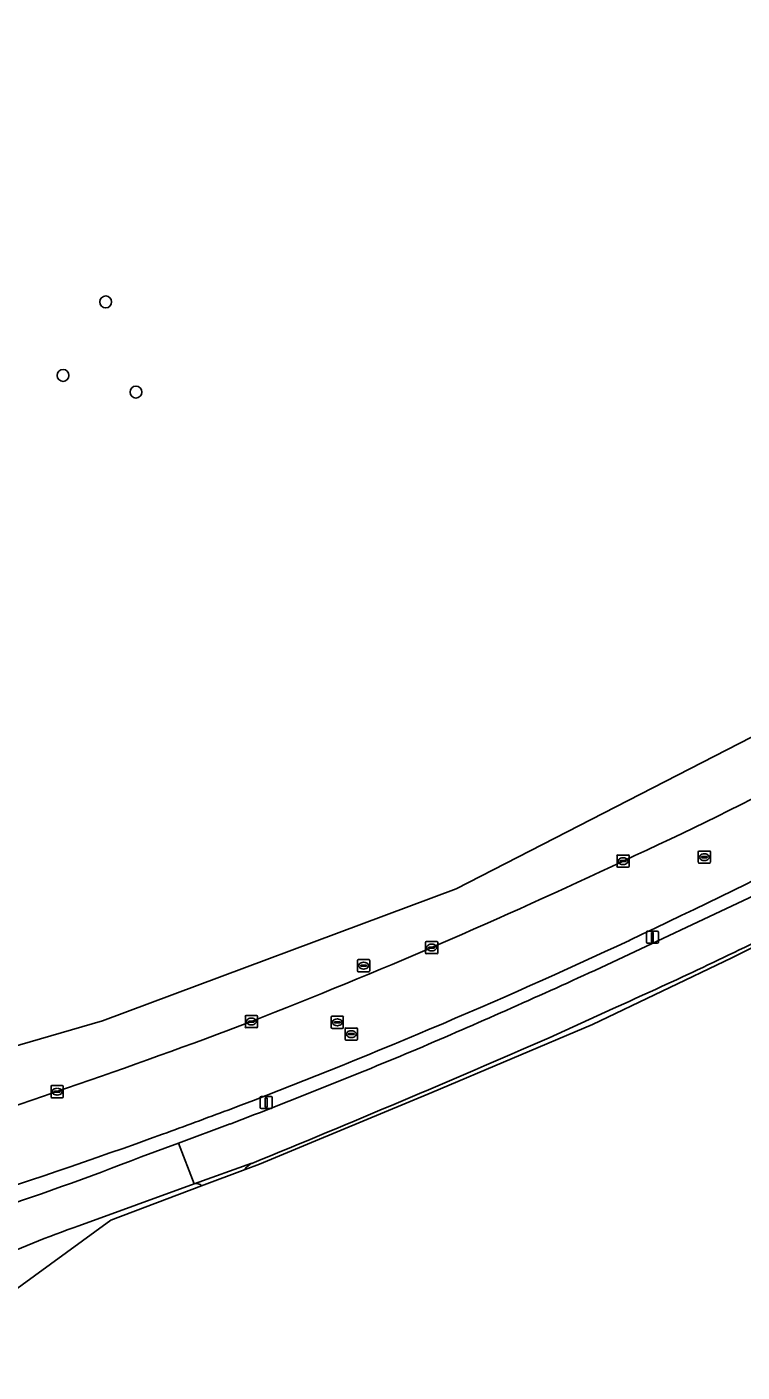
# Model space of a CAD drawing. Extents: x 154324 to 155744, y 382937 to 384188.
# Drawn here: x 155455.3 to 155514.2, y 383506.6 to 383617.3 of the extents above; entities that cross this region are included whole.
import ezdxf

# ---------------------------------------------------------------- set-up
doc = ezdxf.new("R2010")
doc.units = 0
for name, color, linetype in [('IMGEO_Berm_groen', 7, 'Continuous'), ('IMGEO_Boom', 7, 'Continuous'), ('IMGEO_Brandkraan', 7, 'Continuous'), ('IMGEO_Fietspad_gesloten', 7, 'Continuous'), ('IMGEO_Groenvoorziening', 7, 'Continuous'), ('IMGEO_Kolk', 7, 'Continuous'), ('IMGEO_Lichtmast', 7, 'Continuous'), ('IMGEO_Loofbos', 7, 'Continuous'), ('IMGEO_Rijbaan_lokaal_gesloten', 7, 'Continuous'), ('IMGEO_Rioolput', 7, 'Continuous')]:
    doc.layers.add(name, color=color, linetype=linetype)

msp = doc.modelspace()

# ---------------------------------------------------------------- linework, layer by layer
at = {"layer": 'IMGEO_Berm_groen'}
for points in [[(155633.77, 383644.13), (155632.06, 383646.95), (155597.44, 383611.33), (155576.79, 383595.66), (155549.77, 383579.16), (155547.78, 383587.37), (155534.76, 383581.23), (155533.85, 383571.45), (155530.12, 383566.64), (155490.65, 383546.37), (155461.56, 383535.51), (155442, 383529.84), (155428.36, 383526.35), (155427.32, 383530.62), (155422.92, 383530.38), (155423.08, 383528.3)], [(155502.06, 383539.66), (155515.71, 383546.08)], [(155464.75, 383524.32), (155467.83, 383525.46), (155472.06, 383527.03)], [(155440.48, 383506.61), (155446.12, 383509.5), (155452.63, 383512.01), (155453.64, 383512.82), (155462.24, 383519.12), (155469.72, 383521.94)], [(155469.11, 383522.09), (155459.62, 383518.64)]]:
    msp.add_lwpolyline(points, dxfattribs=at)
for centre, radius, start, end in [((155280.6, 384019.13), 527.11, 295.1844, 303.4312), ((155378.48, 383823.07), 301.93, 294.649, 301.1458), ((155298.73, 383982.95), 480.53, 291.3685, 295.3408), ((155299.66, 383981.9), 485.32, 290.7867, 295.0189), ((155240.47, 384110.01), 627.48, 293.17974, 294.63815), ((155284.9, 384034.12), 533.25, 287.2751, 290.7484), ((155260.87, 384077.37), 589.48, 290.99424, 292.60601), ((155301.71, 383979.42), 482.27, 289.9814, 290.6635), ((155299.2, 383989.36), 492.47, 285.5815, 289.8604), ((155375.61, 383752.96), 245.4, 288.0333, 291.2986), ((155469.27, 383521.43), 0.686, 48.1898, 103.2258), ((155490.07, 383431.47), 92.34, 109.2556, 119.2808)]:
    msp.add_arc(centre, radius, start, end, dxfattribs=at)
at = {"layer": 'IMGEO_Boom'}
for centre in [(155461.83, 383594.65), (155458.32, 383588.6), (155464.32, 383587.23)]:
    msp.add_circle(centre, 0.489, dxfattribs=at)
at = {"layer": 'IMGEO_Brandkraan'}
for p, q in [((155482.55, 383539.62), (155482.55, 383540.47)), ((155482.62, 383540.55), (155483.48, 383540.55)), ((155482.81, 383540.04), (155482.81, 383540.05)), ((155482.85, 383540.09), (155483.25, 383540.09)), ((155483.25, 383540), (155482.85, 383540)), ((155483.04, 383540.33), (155483.06, 383540.33)), ((155483.29, 383540.05), (155483.29, 383540.04)), ((155483.55, 383540.47), (155483.55, 383539.62)), ((155483.48, 383539.55), (155482.62, 383539.55)), ((155483.06, 383539.77), (155483.04, 383539.77))]:
    msp.add_line(p, q, dxfattribs=at)
for points in [[(155482.55, 383539.62), (155482.55, 383540.47)], [(155482.62, 383540.55), (155483.48, 383540.55)], [(155483.55, 383540.47), (155483.55, 383539.62)], [(155483.48, 383539.55), (155482.62, 383539.55)]]:
    msp.add_lwpolyline(points, dxfattribs=at)
for centre, radius, start, end in [((155482.63, 383540.47), 0.0765, 91.552, 178.448), ((155482.63, 383540.47), 0.0765, 91.552, 178.448), ((155482.85, 383540.05), 0.0403, 85.8775, 175.7526), ((155482.85, 383540.04), 0.0366, 178.938, 274.7102), ((155483.25, 383540.05), 0.0386, 1.7309, 96.639), ((155483.25, 383540.05), 0.043, 264.8664, 352.4533), ((155483.47, 383540.47), 0.0765, 1.552, 88.448), ((155483.47, 383540.47), 0.0765, 1.552, 88.448), ((155482.63, 383539.62), 0.0765, 181.552, 268.448), ((155482.63, 383539.62), 0.0765, 181.552, 268.448), ((155483.47, 383539.62), 0.0765, 271.552, 358.448), ((155483.47, 383539.62), 0.0765, 271.552, 358.448)]:
    msp.add_arc(centre, radius, start, end, dxfattribs=at)
for centre, major_axis, ratio, start_param, end_param in [((155483.04, 383540.05), (-0.387, 0.002), 0.722429, 4.712389, 7.853982), ((155483.06, 383540.05), (-0.39, 0.002), 0.717154, 1.570796, 4.712389)]:
    msp.add_ellipse(centre, major_axis=major_axis, ratio=ratio, start_param=start_param, end_param=end_param, dxfattribs=at)
at = {"layer": 'IMGEO_Fietspad_gesloten'}
for points in [[(155515.71, 383546.08), (155502.06, 383539.66)], [(155498.3, 383534.11), (155503.58, 383536.53)], [(155472.06, 383527.03), (155467.83, 383525.46), (155469.11, 383522.09), (155473.85, 383523.79)], [(155459.62, 383518.64), (155469.11, 383522.09), (155467.83, 383525.46), (155464.75, 383524.32)], [(155473.85, 383523.79), (155469.11, 383522.09)], [(155469.72, 383521.94), (155473.31, 383523.29), (155473.31, 383523.33)]]:
    msp.add_lwpolyline(points, dxfattribs=at)
for centre, radius, start, end in [((155346.75, 383888.18), 385.04, 294.037, 296.3044), ((155240.47, 384110.01), 627.48, 293.17974, 294.63815), ((155260.87, 384077.37), 589.48, 290.99424, 292.60601), ((155045.48, 384572.63), 1132.95, 292.21619, 293.55855), ((155375.61, 383752.96), 245.4, 288.0333, 291.2986), ((155474.57, 383522.4), 1.57, 117.3302, 143.5401), ((155469.27, 383521.43), 0.686, 48.1898, 103.2258), ((155490.07, 383431.47), 92.34, 109.2556, 119.2808)]:
    msp.add_arc(centre, radius, start, end, dxfattribs=at)
at = {"layer": 'IMGEO_Groenvoorziening'}
for points in [[(155473.31, 383523.33), (155473.31, 383523.29), (155474.47, 383523.72), (155479.09, 383525.64), (155488.65, 383529.61), (155501.87, 383535.2), (155513.35, 383540.7), (155528.01, 383548.03), (155540.07, 383554.3), (155551.64, 383560.96), (155562.25, 383567.42), (155572.4, 383573.81), (155578.55, 383577.91), (155598.28, 383592.77), (155605.24, 383599.35)], [(155503.58, 383536.53), (155498.3, 383534.11)]]:
    msp.add_lwpolyline(points, dxfattribs=at)
for centre, radius, start, end in [((155346.75, 383888.18), 385.04, 294.037, 296.3044), ((155045.48, 384572.63), 1132.95, 292.21619, 293.55855), ((155474.57, 383522.4), 1.57, 117.3302, 143.5401)]:
    msp.add_arc(centre, radius, start, end, dxfattribs=at)
at = {"layer": 'IMGEO_Kolk'}
for p, q in [((155503.9, 383548.23), (155503.9, 383549.08)), ((155503.97, 383549.15), (155504.82, 383549.15)), ((155504.2, 383548.7), (155504.6, 383548.7)), ((155504.38, 383548.93), (155504.41, 383548.93)), ((155504.9, 383549.08), (155504.9, 383548.23)), ((155504.82, 383548.15), (155503.97, 383548.15)), ((155504.15, 383548.65), (155504.15, 383548.66)), ((155504.59, 383548.61), (155504.19, 383548.61)), ((155504.41, 383548.37), (155504.38, 383548.37)), ((155504.64, 383548.66), (155504.64, 383548.65)), ((155488.22, 383542.04), (155489.07, 383542.04)), ((155488.15, 383541.11), (155488.15, 383541.96)), ((155489.07, 383541.04), (155488.22, 383541.04)), ((155488.4, 383541.53), (155488.4, 383541.54)), ((155488.84, 383541.49), (155488.44, 383541.49)), ((155488.45, 383541.58), (155488.85, 383541.58)), ((155488.63, 383541.82), (155488.66, 383541.82)), ((155488.66, 383541.26), (155488.63, 383541.26)), ((155488.89, 383541.54), (155488.89, 383541.53)), ((155489.15, 383541.96), (155489.15, 383541.11)), ((155473.32, 383535.02), (155473.32, 383535.88)), ((155473.39, 383535.95), (155474.24, 383535.95)), ((155473.58, 383535.44), (155473.58, 383535.46)), ((155473.62, 383535.49), (155474.02, 383535.49)), ((155474.01, 383535.41), (155473.62, 383535.41)), ((155473.81, 383535.73), (155473.83, 383535.73)), ((155474.06, 383535.46), (155474.06, 383535.44)), ((155474.32, 383535.88), (155474.32, 383535.02)), ((155474.24, 383534.95), (155473.39, 383534.95)), ((155473.83, 383535.17), (155473.8, 383535.17)), ((155457.34, 383529.26), (155457.34, 383530.11)), ((155457.41, 383530.19), (155458.26, 383530.19)), ((155457.83, 383529.96), (155457.85, 383529.96)), ((155458.34, 383530.11), (155458.34, 383529.26)), ((155458.26, 383529.18), (155457.41, 383529.18)), ((155457.6, 383529.68), (155457.6, 383529.69)), ((155457.64, 383529.73), (155458.04, 383529.73)), ((155458.03, 383529.64), (155457.64, 383529.64)), ((155457.85, 383529.41), (155457.82, 383529.41)), ((155458.08, 383529.69), (155458.08, 383529.68))]:
    msp.add_line(p, q, dxfattribs=at)
for points in [[(155503.9, 383548.23), (155503.9, 383549.08)], [(155503.97, 383549.15), (155504.82, 383549.15)], [(155504.9, 383549.08), (155504.9, 383548.23)], [(155504.82, 383548.15), (155503.97, 383548.15)], [(155488.22, 383542.04), (155489.07, 383542.04)], [(155488.15, 383541.11), (155488.15, 383541.96)], [(155489.07, 383541.04), (155488.22, 383541.04)], [(155489.15, 383541.96), (155489.15, 383541.11)], [(155473.32, 383535.02), (155473.32, 383535.88)], [(155473.39, 383535.95), (155474.24, 383535.95)], [(155474.32, 383535.88), (155474.32, 383535.02)], [(155474.24, 383534.95), (155473.39, 383534.95)], [(155457.34, 383529.26), (155457.34, 383530.11)], [(155457.41, 383530.19), (155458.26, 383530.19)], [(155458.34, 383530.11), (155458.34, 383529.26)], [(155458.26, 383529.18), (155457.41, 383529.18)]]:
    msp.add_lwpolyline(points, dxfattribs=at)
for centre, radius, start, end in [((155503.97, 383549.08), 0.0765, 91.552, 178.448), ((155503.97, 383549.08), 0.0765, 91.552, 178.448), ((155504.2, 383548.66), 0.0403, 85.8775, 175.7526), ((155504.6, 383548.66), 0.0386, 1.7309, 96.639), ((155504.82, 383549.08), 0.0765, 1.552, 88.448), ((155504.82, 383549.08), 0.0765, 1.552, 88.448), ((155503.97, 383548.23), 0.0765, 181.552, 268.448), ((155503.97, 383548.23), 0.0765, 181.552, 268.448), ((155504.19, 383548.65), 0.0366, 178.938, 274.7102), ((155504.6, 383548.65), 0.043, 264.8664, 352.4533), ((155504.82, 383548.23), 0.0765, 271.552, 358.448), ((155504.82, 383548.23), 0.0765, 271.552, 358.448), ((155488.22, 383541.96), 0.0765, 91.552, 178.448), ((155488.22, 383541.96), 0.0765, 91.552, 178.448), ((155489.07, 383541.96), 0.0765, 1.552, 88.448), ((155489.07, 383541.96), 0.0765, 1.552, 88.448), ((155488.22, 383541.11), 0.0765, 181.552, 268.448), ((155488.22, 383541.11), 0.0765, 181.552, 268.448), ((155488.45, 383541.54), 0.0403, 85.8775, 175.7526), ((155488.44, 383541.53), 0.0366, 178.938, 274.7102), ((155488.85, 383541.54), 0.043, 264.8664, 352.4533), ((155488.85, 383541.54), 0.0386, 1.7309, 96.639), ((155489.07, 383541.11), 0.0765, 271.552, 358.448), ((155489.07, 383541.11), 0.0765, 271.552, 358.448), ((155473.39, 383535.87), 0.0765, 91.552, 178.448), ((155473.39, 383535.87), 0.0765, 91.552, 178.448), ((155473.62, 383535.45), 0.0403, 85.8775, 175.7526), ((155473.61, 383535.44), 0.0366, 178.938, 274.7102), ((155474.02, 383535.45), 0.043, 264.8664, 352.4533), ((155474.02, 383535.45), 0.0386, 1.7309, 96.639), ((155474.24, 383535.87), 0.0765, 1.552, 88.448), ((155474.24, 383535.87), 0.0765, 1.552, 88.448), ((155473.39, 383535.02), 0.0765, 181.552, 268.448), ((155473.39, 383535.02), 0.0765, 181.552, 268.448), ((155474.24, 383535.02), 0.0765, 271.552, 358.448), ((155474.24, 383535.02), 0.0765, 271.552, 358.448), ((155457.41, 383530.11), 0.0765, 91.552, 178.448), ((155457.41, 383530.11), 0.0765, 91.552, 178.448), ((155458.26, 383530.11), 0.0765, 1.552, 88.448), ((155458.26, 383530.11), 0.0765, 1.552, 88.448), ((155457.41, 383529.26), 0.0765, 181.552, 268.448), ((155457.41, 383529.26), 0.0765, 181.552, 268.448), ((155457.64, 383529.69), 0.0403, 85.8775, 175.7526), ((155457.63, 383529.68), 0.0366, 178.938, 274.7102), ((155458.04, 383529.68), 0.043, 264.8664, 352.4533), ((155458.04, 383529.69), 0.0386, 1.7309, 96.639), ((155458.26, 383529.26), 0.0765, 271.552, 358.448), ((155458.26, 383529.26), 0.0765, 271.552, 358.448)]:
    msp.add_arc(centre, radius, start, end, dxfattribs=at)
for centre, major_axis, ratio, start_param, end_param in [((155504.38, 383548.65), (-0.387, 0.002), 0.722429, 4.712389, 7.853982), ((155504.41, 383548.65), (-0.39, 0.002), 0.717154, 1.570796, 4.712389), ((155488.63, 383541.54), (-0.387, 0.002), 0.722429, 4.712389, 7.853982), ((155488.66, 383541.54), (-0.39, 0.002), 0.717154, 1.570796, 4.712389), ((155473.8, 383535.45), (-0.387, 0.002), 0.722429, 4.712389, 7.853982), ((155473.83, 383535.45), (-0.39, 0.002), 0.717154, 1.570796, 4.712389), ((155457.82, 383529.68), (-0.387, 0.002), 0.722429, 4.712389, 7.853982), ((155457.85, 383529.68), (-0.39, 0.002), 0.717154, 1.570796, 4.712389)]:
    msp.add_ellipse(centre, major_axis=major_axis, ratio=ratio, start_param=start_param, end_param=end_param, dxfattribs=at)
at = {"layer": 'IMGEO_Lichtmast'}
for p, q in [((155506.31, 383541.99), (155506.31, 383542.79)), ((155506.31, 383542.79), (155506.31, 383541.99)), ((155506.41, 383542.89), (155507.2, 383542.89)), ((155507.2, 383542.89), (155506.41, 383542.89)), ((155507.3, 383542.79), (155507.3, 383541.99)), ((155507.3, 383541.99), (155507.3, 383542.79)), ((155507.2, 383541.89), (155506.41, 383541.89)), ((155506.41, 383541.89), (155507.2, 383541.89)), ((155474.54, 383528.39), (155474.54, 383529.19)), ((155474.54, 383529.19), (155474.54, 383528.39)), ((155474.64, 383529.29), (155475.43, 383529.29)), ((155475.43, 383529.29), (155474.64, 383529.29)), ((155475.53, 383529.19), (155475.53, 383528.39)), ((155475.53, 383528.39), (155475.53, 383529.19)), ((155475.43, 383528.29), (155474.64, 383528.29)), ((155474.64, 383528.29), (155475.43, 383528.29))]:
    msp.add_line(p, q, dxfattribs=at)
for points in [[(155506.73, 383542.77), (155506.88, 383542.77), (155506.88, 383542.02), (155506.73, 383542.02), (155506.73, 383542.77)], [(155474.96, 383529.16), (155475.11, 383529.16), (155475.11, 383528.41), (155474.96, 383528.41), (155474.96, 383529.16)]]:
    msp.add_lwpolyline(points, dxfattribs=at)
for centre, start, end in [((155506.41, 383542.79), 90, 180), ((155506.41, 383542.79), 90, 180), ((155507.2, 383542.79), 0, 90), ((155507.2, 383542.79), 360, 90), ((155506.41, 383541.99), 180, 270), ((155506.41, 383541.99), 180, 270), ((155507.2, 383541.99), 270, 0), ((155507.2, 383541.99), 270, 0), ((155474.64, 383529.19), 90, 180), ((155474.64, 383529.19), 90, 180), ((155475.43, 383529.19), 0, 90), ((155475.43, 383529.19), 360, 90), ((155474.64, 383528.39), 180, 270), ((155474.64, 383528.39), 180, 270), ((155475.43, 383528.39), 270, 0), ((155475.43, 383528.39), 270, 0)]:
    msp.add_arc(centre, 0.1, start, end, dxfattribs=at)
at = {"layer": 'IMGEO_Loofbos'}
msp.add_lwpolyline([(155421.87, 383542.62), (155422.92, 383530.38), (155427.32, 383530.62), (155428.36, 383526.35), (155442, 383529.84), (155461.56, 383535.51), (155490.65, 383546.37), (155530.12, 383566.64), (155533.85, 383571.45), (155534.76, 383581.23), (155547.78, 383587.37), (155549.77, 383579.16), (155576.79, 383595.66), (155597.44, 383611.33), (155632.06, 383646.95)], dxfattribs=at)
at = {"layer": 'IMGEO_Rijbaan_lokaal_gesloten'}
for centre, radius, start, end in [((155280.6, 384019.13), 527.11, 295.1844, 303.4312), ((155378.48, 383823.07), 301.93, 294.649, 301.1458), ((155298.73, 383982.95), 480.53, 291.3685, 295.3408), ((155299.66, 383981.9), 485.32, 290.7867, 295.0189), ((155284.9, 384034.12), 533.25, 287.2751, 290.7484), ((155301.71, 383979.42), 482.27, 289.9814, 290.6635), ((155299.2, 383989.36), 492.47, 285.5815, 289.8604)]:
    msp.add_arc(centre, radius, start, end, dxfattribs=at)
at = {"layer": 'IMGEO_Rioolput'}
for p, q in [((155510.58, 383548.55), (155510.58, 383549.4)), ((155510.66, 383549.47), (155511.51, 383549.47)), ((155510.84, 383548.97), (155510.84, 383548.98)), ((155510.88, 383549.02), (155511.28, 383549.02)), ((155511.28, 383548.93), (155510.88, 383548.93)), ((155511.07, 383549.25), (155511.1, 383549.25)), ((155511.09, 383548.69), (155511.07, 383548.69)), ((155511.33, 383548.98), (155511.33, 383548.97)), ((155511.58, 383549.4), (155511.58, 383548.55)), ((155511.51, 383548.47), (155510.66, 383548.47)), ((155480.38, 383534.96), (155480.38, 383535.82)), ((155480.46, 383535.89), (155481.31, 383535.89)), ((155480.64, 383535.38), (155480.64, 383535.4)), ((155480.68, 383535.43), (155481.08, 383535.43)), ((155480.87, 383535.67), (155480.9, 383535.67)), ((155481.13, 383535.4), (155481.13, 383535.38)), ((155481.38, 383535.82), (155481.38, 383534.96)), ((155481.31, 383534.89), (155480.46, 383534.89)), ((155481.08, 383535.35), (155480.68, 383535.35)), ((155480.89, 383535.11), (155480.87, 383535.11)), ((155481.54, 383533.99), (155481.54, 383534.85)), ((155481.61, 383534.92), (155482.46, 383534.92)), ((155481.79, 383534.41), (155481.79, 383534.43)), ((155482.23, 383534.38), (155481.83, 383534.38)), ((155481.84, 383534.46), (155482.23, 383534.46)), ((155482.02, 383534.7), (155482.05, 383534.7)), ((155482.28, 383534.43), (155482.28, 383534.41)), ((155482.54, 383534.85), (155482.54, 383533.99)), ((155482.46, 383533.92), (155481.61, 383533.92)), ((155482.05, 383534.14), (155482.02, 383534.14))]:
    msp.add_line(p, q, dxfattribs=at)
for points in [[(155510.58, 383548.55), (155510.58, 383549.4)], [(155510.66, 383549.47), (155511.51, 383549.47)], [(155511.58, 383549.4), (155511.58, 383548.55)], [(155511.51, 383548.47), (155510.66, 383548.47)], [(155480.38, 383534.96), (155480.38, 383535.82)], [(155480.46, 383535.89), (155481.31, 383535.89)], [(155481.38, 383535.82), (155481.38, 383534.96)], [(155481.31, 383534.89), (155480.46, 383534.89)], [(155481.54, 383533.99), (155481.54, 383534.85)], [(155481.61, 383534.92), (155482.46, 383534.92)], [(155482.54, 383534.85), (155482.54, 383533.99)], [(155482.46, 383533.92), (155481.61, 383533.92)]]:
    msp.add_lwpolyline(points, dxfattribs=at)
for centre, radius, start, end in [((155510.66, 383549.4), 0.0765, 91.552, 178.448), ((155510.66, 383549.4), 0.0765, 91.552, 178.448), ((155510.88, 383548.98), 0.0403, 85.8775, 175.7526), ((155510.88, 383548.97), 0.0366, 178.938, 274.7102), ((155511.29, 383548.98), 0.0386, 1.7309, 96.639), ((155511.28, 383548.97), 0.043, 264.8664, 352.4533), ((155511.51, 383549.4), 0.0765, 1.552, 88.448), ((155511.51, 383549.4), 0.0765, 1.552, 88.448), ((155510.66, 383548.55), 0.0765, 181.552, 268.448), ((155510.66, 383548.55), 0.0765, 181.552, 268.448), ((155511.51, 383548.55), 0.0765, 271.552, 358.448), ((155511.51, 383548.55), 0.0765, 271.552, 358.448), ((155480.46, 383535.82), 0.0765, 91.552, 178.448), ((155480.46, 383535.82), 0.0765, 91.552, 178.448), ((155480.68, 383535.39), 0.0403, 85.8775, 175.7526), ((155481.09, 383535.4), 0.0386, 1.7309, 96.639), ((155481.31, 383535.82), 0.0765, 1.552, 88.448), ((155481.31, 383535.82), 0.0765, 1.552, 88.448), ((155480.46, 383534.97), 0.0765, 181.552, 268.448), ((155480.46, 383534.97), 0.0765, 181.552, 268.448), ((155480.68, 383535.38), 0.0366, 178.938, 274.7102), ((155481.08, 383535.39), 0.043, 264.8664, 352.4533), ((155481.31, 383534.97), 0.0765, 271.552, 358.448), ((155481.31, 383534.97), 0.0765, 271.552, 358.448), ((155481.61, 383534.85), 0.0765, 91.552, 178.448), ((155481.61, 383534.85), 0.0765, 91.552, 178.448), ((155481.83, 383534.42), 0.0403, 85.8775, 175.7526), ((155481.83, 383534.41), 0.0366, 178.938, 274.7102), ((155482.24, 383534.43), 0.0386, 1.7309, 96.639), ((155482.24, 383534.42), 0.043, 264.8664, 352.4533), ((155482.46, 383534.85), 0.0765, 1.552, 88.448), ((155482.46, 383534.85), 0.0765, 1.552, 88.448), ((155481.61, 383534), 0.0765, 181.552, 268.448), ((155481.61, 383534), 0.0765, 181.552, 268.448), ((155482.46, 383534), 0.0765, 271.552, 358.448), ((155482.46, 383534), 0.0765, 271.552, 358.448)]:
    msp.add_arc(centre, radius, start, end, dxfattribs=at)
for centre, major_axis, ratio, start_param, end_param in [((155511.07, 383548.97), (-0.387, 0.002), 0.722429, 4.712389, 7.853982), ((155511.09, 383548.97), (-0.39, 0.002), 0.717154, 1.570796, 4.712389), ((155480.87, 383535.39), (-0.387, 0.002), 0.722429, 4.712389, 7.853982), ((155480.89, 383535.39), (-0.39, 0.002), 0.717154, 1.570796, 4.712389), ((155482.02, 383534.42), (-0.387, 0.002), 0.722429, 4.712389, 7.853982), ((155482.05, 383534.42), (-0.39, 0.002), 0.717154, 1.570796, 4.712389)]:
    msp.add_ellipse(centre, major_axis=major_axis, ratio=ratio, start_param=start_param, end_param=end_param, dxfattribs=at)

doc.saveas('drawing.dxf')
